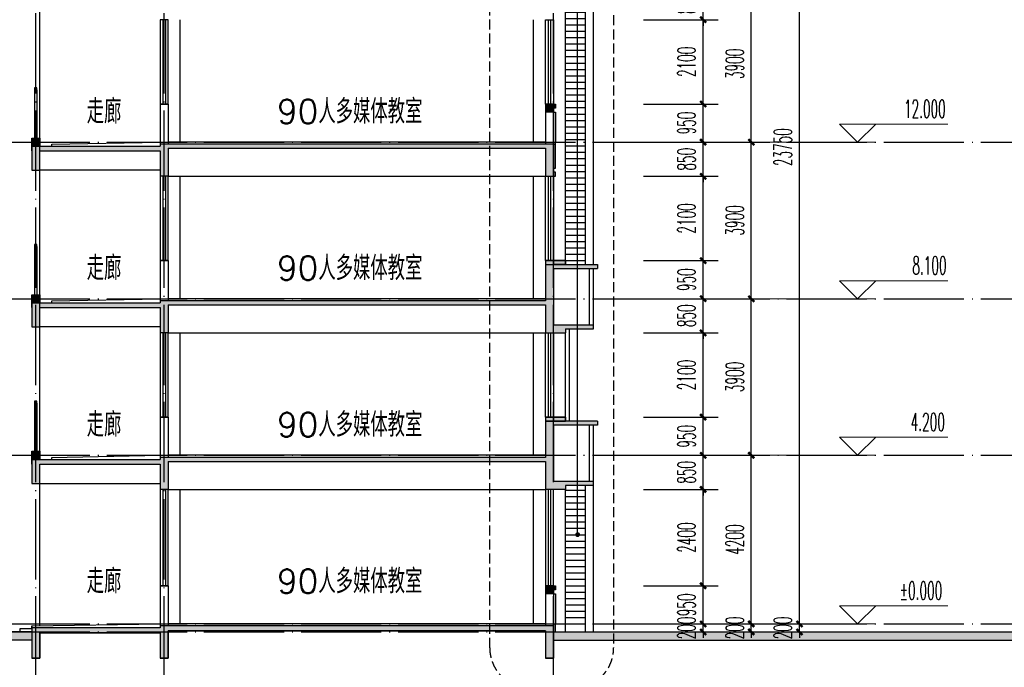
# Model space of a CAD drawing. Extents: x 1779708 to 7299578, y -1121471 to 88434.
# Tile 609 of 656: x 5671346 to 5695880, y -1006638 to -990508. Entities that reach past the tile are written whole.
import ezdxf

# ---------------------------------------------------------------- set-up
doc = ezdxf.new("R2010")
doc.units = 0
doc.header["$LTSCALE"] = 1000
doc.header["$MEASUREMENT"] = 0
doc.linetypes.add('DASH', pattern=[0.35, 0.25, -0.1])
doc.linetypes.add('DOTE', pattern=[2.42, 2, -0.2, 0.02, -0.2])
doc.layers.get('0').update_dxf_attribs({"linetype": 'CONTINUOUS'})
doc.layers.get('Defpoints').update_dxf_attribs({"linetype": 'CONTINUOUS'})
doc.layers.add('DIM_ELEV', color=3, linetype='CONTINUOUS', lineweight=13)
for name, color, linetype in [('DIM_IDEN', 3, 'CONTINUOUS'), ('DIM_LEAD', 3, 'CONTINUOUS'), ('DOTE', 1, 'DOTE'), ('PUB_DIM', 3, 'CONTINUOUS'), ('PUB_TEXT', 7, 'CONTINUOUS'), ('SPACE', 7, 'CONTINUOUS'), ('WALL', 255, 'CONTINUOUS'), ('WINDOW', 2, 'CONTINUOUS'), ('可见线', 6, 'CONTINUOUS'), ('填充细线', 8, 'CONTINUOUS'), ('栏杆', 6, 'CONTINUOUS'), ('立面中线', 140, 'CONTINUOUS'), ('立面细线', 114, 'CONTINUOUS')]:
    doc.layers.add(name, color=color, linetype=linetype)
doc.styles.add('_TCH_DIM', font='SIMPLEX.shx', dxfattribs={"width": 0.7, "bigfont": 'GBCBIG.shx'})
doc.styles.add('_TCH_DIM_T3', font='SIMPLEX.shx', dxfattribs={"width": 0.494118, "bigfont": 'GBCBIG.shx'})
doc.styles.add('_TCH_SPACE', font='SIMPLEX', dxfattribs={"height": 5, "bigfont": 'GBCBIG'})
doc.dimstyles.new('_TCH_ARCH&&150', dxfattribs={"dimtxt": 446.25, "dimasz": 150, "dimexe": 375, "dimexo": 450, "dimgap": 189.375, "dimtad": 1, "dimdec": 0, "dimzin": 0, "dimdsep": 46, "dimtxsty": '_TCH_DIM_T3', "dimblk": 'ARCHTICK', "dimcen": 0.09, "dimdle": 225, "dimclrt": 7, "dimazin": 2, "dimtfac": 1, "dimtdec": 0, "dimtix": 1, "dimtmove": 2, "dimatfit": 3, "dimfxl": 250, "dimtolj": 1, "dimtzin": 0, "dimarcsym": 0})
pattern_1 = [(7e-15, (11463335.4, 496534.65), (1e-14, -158.75), [])]

# ---------------------------------------------------------------- blocks, each defined once
blk = doc.blocks.new('_ArchTick')
at = {"color": 0, "linetype": 'ByBlock', "const_width": 0.4}
blk.add_lwpolyline([(-0.5, -0.5), (0.5, 0.5)], dxfattribs=at)
blk = doc.blocks.new('*D3806')
at = {"layer": 'Defpoints', "color": 0, "transparency": 16777216}
for p in [(5688843, -1005558), (5690776, -1005558), (5688843, -1005758)]:
    blk.add_point(p, dxfattribs=at)
at = {"layer": 'PUB_DIM', "color": 0, "lineweight": -2, "transparency": 16777216}
for p, q in [((5690776, -1005558), (5690776, -1005408)), ((5689293, -1005558), (5691151, -1005558)), ((5690776, -1005758), (5690776, -1005558)), ((5689293, -1005758), (5691151, -1005758)), ((5690776, -1005758), (5690776, -1005908))]:
    blk.add_line(p, q, dxfattribs=at)
at = {"layer": 'PUB_DIM', "color": 0, "lineweight": -2, "transparency": 16777216, "xscale": 150, "yscale": 150, "zscale": 150}
for p, rotation in [((5690776, -1005558), 270), ((5690776, -1005758), 90)]:
    blk.add_blockref('_ArchTick', p, dxfattribs=dict(at, rotation=rotation))
at = {"layer": 'PUB_DIM', "color": 7, "transparency": 16777216, "insert": (5690363, -1005658), "char_height": 446.2, "attachment_point": 5, "rotation": 90, "style": '_TCH_DIM_T3'}
blk.add_mtext('\\A1;200', dxfattribs=at)
blk = doc.blocks.new('*D3807')
at = {"layer": 'Defpoints', "color": 0, "transparency": 16777216}
for p in [(5688843, -981808), (5690776, -981808), (5688843, -1005558)]:
    blk.add_point(p, dxfattribs=at)
at = {"layer": 'PUB_DIM', "color": 0, "lineweight": -2, "transparency": 16777216}
for p, q in [((5690776, -1005783), (5690776, -981583)), ((5689293, -981808), (5691151, -981808)), ((5689293, -1005558), (5691151, -1005558))]:
    blk.add_line(p, q, dxfattribs=at)
at = {"layer": 'PUB_DIM', "color": 0, "lineweight": -2, "transparency": 16777216, "xscale": 150, "yscale": 150, "zscale": 150}
for p, rotation in [((5690776, -981808), 90), ((5690776, -1005558), 270)]:
    blk.add_blockref('_ArchTick', p, dxfattribs=dict(at, rotation=rotation))
at = {"layer": 'PUB_DIM', "color": 7, "transparency": 16777216, "insert": (5690363, -993683), "char_height": 446.2, "attachment_point": 5, "rotation": 90, "style": '_TCH_DIM_T3'}
blk.add_mtext('\\A1;23750', dxfattribs=at)
blk = doc.blocks.new('*D3808')
at = {"layer": 'Defpoints', "color": 0, "transparency": 16777216}
for p in [(5687643, -1005558), (5689576, -1005558), (5687643, -1005758)]:
    blk.add_point(p, dxfattribs=at)
at = {"layer": 'PUB_DIM', "color": 0, "lineweight": -2, "transparency": 16777216}
for p, q in [((5689576, -1005558), (5689576, -1005408)), ((5688093, -1005558), (5689951, -1005558)), ((5689576, -1005758), (5689576, -1005558)), ((5688093, -1005758), (5689951, -1005758)), ((5689576, -1005758), (5689576, -1005908))]:
    blk.add_line(p, q, dxfattribs=at)
at = {"layer": 'PUB_DIM', "color": 0, "lineweight": -2, "transparency": 16777216, "xscale": 150, "yscale": 150, "zscale": 150}
for p, rotation in [((5689576, -1005558), 270), ((5689576, -1005758), 90)]:
    blk.add_blockref('_ArchTick', p, dxfattribs=dict(at, rotation=rotation))
at = {"layer": 'PUB_DIM', "color": 7, "transparency": 16777216, "insert": (5689163, -1005658), "char_height": 446.2, "attachment_point": 5, "rotation": 90, "style": '_TCH_DIM_T3'}
blk.add_mtext('\\A1;200', dxfattribs=at)
blk = doc.blocks.new('*D3809')
at = {"layer": 'Defpoints', "color": 0, "transparency": 16777216}
for p in [(5687643, -1001358), (5689576, -1001358), (5687643, -1005558)]:
    blk.add_point(p, dxfattribs=at)
at = {"layer": 'PUB_DIM', "color": 0, "lineweight": -2, "transparency": 16777216}
for p, q in [((5689576, -1005783), (5689576, -1001133)), ((5688093, -1001358), (5689951, -1001358)), ((5688093, -1005558), (5689951, -1005558))]:
    blk.add_line(p, q, dxfattribs=at)
at = {"layer": 'PUB_DIM', "color": 0, "lineweight": -2, "transparency": 16777216, "xscale": 150, "yscale": 150, "zscale": 150}
for p, rotation in [((5689576, -1001358), 90), ((5689576, -1005558), 270)]:
    blk.add_blockref('_ArchTick', p, dxfattribs=dict(at, rotation=rotation))
at = {"layer": 'PUB_DIM', "color": 7, "transparency": 16777216, "insert": (5689163, -1003458), "char_height": 446.2, "attachment_point": 5, "rotation": 90, "style": '_TCH_DIM_T3'}
blk.add_mtext('\\A1;4200', dxfattribs=at)
blk = doc.blocks.new('*D3810')
at = {"layer": 'Defpoints', "color": 0, "transparency": 16777216}
for p in [(5687643, -997458), (5689576, -997458), (5687643, -1001358)]:
    blk.add_point(p, dxfattribs=at)
at = {"layer": 'PUB_DIM', "color": 0, "lineweight": -2, "transparency": 16777216}
for p, q in [((5689576, -1001583), (5689576, -997233)), ((5688093, -997458), (5689951, -997458)), ((5688093, -1001358), (5689951, -1001358))]:
    blk.add_line(p, q, dxfattribs=at)
at = {"layer": 'PUB_DIM', "color": 0, "lineweight": -2, "transparency": 16777216, "xscale": 150, "yscale": 150, "zscale": 150}
for p, rotation in [((5689576, -997458), 90), ((5689576, -1001358), 270)]:
    blk.add_blockref('_ArchTick', p, dxfattribs=dict(at, rotation=rotation))
at = {"layer": 'PUB_DIM', "color": 7, "transparency": 16777216, "insert": (5689163, -999408), "char_height": 446.2, "attachment_point": 5, "rotation": 90, "style": '_TCH_DIM_T3'}
blk.add_mtext('\\A1;3900', dxfattribs=at)
blk = doc.blocks.new('*D3811')
at = {"layer": 'Defpoints', "color": 0, "transparency": 16777216}
for p in [(5687643, -993558), (5689576, -993558), (5687643, -997458)]:
    blk.add_point(p, dxfattribs=at)
at = {"layer": 'PUB_DIM', "color": 0, "lineweight": -2, "transparency": 16777216}
for p, q in [((5689576, -997683), (5689576, -993333)), ((5688093, -993558), (5689951, -993558)), ((5688093, -997458), (5689951, -997458))]:
    blk.add_line(p, q, dxfattribs=at)
at = {"layer": 'PUB_DIM', "color": 0, "lineweight": -2, "transparency": 16777216, "xscale": 150, "yscale": 150, "zscale": 150}
for p, rotation in [((5689576, -993558), 90), ((5689576, -997458), 270)]:
    blk.add_blockref('_ArchTick', p, dxfattribs=dict(at, rotation=rotation))
at = {"layer": 'PUB_DIM', "color": 7, "transparency": 16777216, "insert": (5689163, -995508), "char_height": 446.2, "attachment_point": 5, "rotation": 90, "style": '_TCH_DIM_T3'}
blk.add_mtext('\\A1;3900', dxfattribs=at)
blk = doc.blocks.new('*D3812')
at = {"layer": 'Defpoints', "color": 0, "transparency": 16777216}
for p in [(5687643, -989658), (5689576, -989658), (5687643, -993558)]:
    blk.add_point(p, dxfattribs=at)
at = {"layer": 'PUB_DIM', "color": 0, "lineweight": -2, "transparency": 16777216}
for p, q in [((5689576, -993783), (5689576, -989433)), ((5688093, -989658), (5689951, -989658)), ((5688093, -993558), (5689951, -993558))]:
    blk.add_line(p, q, dxfattribs=at)
at = {"layer": 'PUB_DIM', "color": 0, "lineweight": -2, "transparency": 16777216, "xscale": 150, "yscale": 150, "zscale": 150}
for p, rotation in [((5689576, -989658), 90), ((5689576, -993558), 270)]:
    blk.add_blockref('_ArchTick', p, dxfattribs=dict(at, rotation=rotation))
at = {"layer": 'PUB_DIM', "color": 7, "transparency": 16777216, "insert": (5689163, -991608), "char_height": 446.2, "attachment_point": 5, "rotation": 90, "style": '_TCH_DIM_T3'}
blk.add_mtext('\\A1;3900', dxfattribs=at)
blk = doc.blocks.new('*D3815')
at = {"layer": 'Defpoints', "color": 0, "transparency": 16777216}
for p in [(5686443, -1005558), (5688376, -1005558), (5686443, -1005758)]:
    blk.add_point(p, dxfattribs=at)
at = {"layer": 'PUB_DIM', "color": 0, "lineweight": -2, "transparency": 16777216}
for p, q in [((5688376, -1005558), (5688376, -1005408)), ((5686893, -1005558), (5688751, -1005558)), ((5688376, -1005758), (5688376, -1005558)), ((5686893, -1005758), (5688751, -1005758)), ((5688376, -1005758), (5688376, -1005908))]:
    blk.add_line(p, q, dxfattribs=at)
at = {"layer": 'PUB_DIM', "color": 0, "lineweight": -2, "transparency": 16777216, "xscale": 150, "yscale": 150, "zscale": 150}
for p, rotation in [((5688376, -1005558), 270), ((5688376, -1005758), 90)]:
    blk.add_blockref('_ArchTick', p, dxfattribs=dict(at, rotation=rotation))
at = {"layer": 'PUB_DIM', "color": 7, "transparency": 16777216, "insert": (5687963, -1005658), "char_height": 446.2, "attachment_point": 5, "rotation": 90, "style": '_TCH_DIM_T3'}
blk.add_mtext('\\A1;200', dxfattribs=at)
blk = doc.blocks.new('*D3816')
at = {"layer": 'Defpoints', "color": 0, "transparency": 16777216}
for p in [(5686443, -1004608), (5688376, -1004608), (5686443, -1005558)]:
    blk.add_point(p, dxfattribs=at)
at = {"layer": 'PUB_DIM', "color": 0, "lineweight": -2, "transparency": 16777216}
for p, q in [((5688376, -1005783), (5688376, -1004383)), ((5686893, -1004608), (5688751, -1004608)), ((5686893, -1005558), (5688751, -1005558))]:
    blk.add_line(p, q, dxfattribs=at)
at = {"layer": 'PUB_DIM', "color": 0, "lineweight": -2, "transparency": 16777216, "xscale": 150, "yscale": 150, "zscale": 150}
for p, rotation in [((5688376, -1004608), 90), ((5688376, -1005558), 270)]:
    blk.add_blockref('_ArchTick', p, dxfattribs=dict(at, rotation=rotation))
at = {"layer": 'PUB_DIM', "color": 7, "transparency": 16777216, "insert": (5687963, -1005083), "char_height": 446.2, "attachment_point": 5, "rotation": 90, "style": '_TCH_DIM_T3'}
blk.add_mtext('\\A1;950', dxfattribs=at)
blk = doc.blocks.new('*D3817')
at = {"layer": 'Defpoints', "color": 0, "transparency": 16777216}
for p in [(5686443, -1002208), (5688376, -1002208), (5686443, -1004608)]:
    blk.add_point(p, dxfattribs=at)
at = {"layer": 'PUB_DIM', "color": 0, "lineweight": -2, "transparency": 16777216}
for p, q in [((5686893, -1002208), (5688751, -1002208)), ((5688376, -1004833), (5688376, -1001983)), ((5686893, -1004608), (5688751, -1004608))]:
    blk.add_line(p, q, dxfattribs=at)
at = {"layer": 'PUB_DIM', "color": 0, "lineweight": -2, "transparency": 16777216, "xscale": 150, "yscale": 150, "zscale": 150}
for p, rotation in [((5688376, -1002208), 90), ((5688376, -1004608), 270)]:
    blk.add_blockref('_ArchTick', p, dxfattribs=dict(at, rotation=rotation))
at = {"layer": 'PUB_DIM', "color": 7, "transparency": 16777216, "insert": (5687963, -1003408), "char_height": 446.2, "attachment_point": 5, "rotation": 90, "style": '_TCH_DIM_T3'}
blk.add_mtext('\\A1;2400', dxfattribs=at)
blk = doc.blocks.new('*D3818')
at = {"layer": 'Defpoints', "color": 0, "transparency": 16777216}
for p in [(5686443, -1001358), (5688376, -1001358), (5686443, -1002208)]:
    blk.add_point(p, dxfattribs=at)
at = {"layer": 'PUB_DIM', "color": 0, "lineweight": -2, "transparency": 16777216}
for p, q in [((5688376, -1001358), (5688376, -1001208)), ((5686893, -1001358), (5688751, -1001358)), ((5688376, -1002208), (5688376, -1001358)), ((5686893, -1002208), (5688751, -1002208)), ((5688376, -1002208), (5688376, -1002358))]:
    blk.add_line(p, q, dxfattribs=at)
at = {"layer": 'PUB_DIM', "color": 0, "lineweight": -2, "transparency": 16777216, "xscale": 150, "yscale": 150, "zscale": 150}
for p, rotation in [((5688376, -1001358), 270), ((5688376, -1002208), 90)]:
    blk.add_blockref('_ArchTick', p, dxfattribs=dict(at, rotation=rotation))
at = {"layer": 'PUB_DIM', "color": 7, "transparency": 16777216, "insert": (5687963, -1001783), "char_height": 446.2, "attachment_point": 5, "rotation": 90, "style": '_TCH_DIM_T3'}
blk.add_mtext('\\A1;850', dxfattribs=at)
blk = doc.blocks.new('*D3819')
at = {"layer": 'Defpoints', "color": 0, "transparency": 16777216}
for p in [(5686443, -1000408), (5688376, -1000408), (5686443, -1001358)]:
    blk.add_point(p, dxfattribs=at)
at = {"layer": 'PUB_DIM', "color": 0, "lineweight": -2, "transparency": 16777216}
for p, q in [((5688376, -1001583), (5688376, -1000183)), ((5686893, -1000408), (5688751, -1000408)), ((5686893, -1001358), (5688751, -1001358))]:
    blk.add_line(p, q, dxfattribs=at)
at = {"layer": 'PUB_DIM', "color": 0, "lineweight": -2, "transparency": 16777216, "xscale": 150, "yscale": 150, "zscale": 150}
for p, rotation in [((5688376, -1000408), 90), ((5688376, -1001358), 270)]:
    blk.add_blockref('_ArchTick', p, dxfattribs=dict(at, rotation=rotation))
at = {"layer": 'PUB_DIM', "color": 7, "transparency": 16777216, "insert": (5687963, -1000883), "char_height": 446.2, "attachment_point": 5, "rotation": 90, "style": '_TCH_DIM_T3'}
blk.add_mtext('\\A1;950', dxfattribs=at)
blk = doc.blocks.new('*D3820')
at = {"layer": 'Defpoints', "color": 0, "transparency": 16777216}
for p in [(5686443, -998308), (5688376, -998308), (5686443, -1000408)]:
    blk.add_point(p, dxfattribs=at)
at = {"layer": 'PUB_DIM', "color": 0, "lineweight": -2, "transparency": 16777216}
for p, q in [((5688376, -1000633), (5688376, -998083)), ((5686893, -998308), (5688751, -998308)), ((5686893, -1000408), (5688751, -1000408))]:
    blk.add_line(p, q, dxfattribs=at)
at = {"layer": 'PUB_DIM', "color": 0, "lineweight": -2, "transparency": 16777216, "xscale": 150, "yscale": 150, "zscale": 150}
for p, rotation in [((5688376, -998308), 90), ((5688376, -1000408), 270)]:
    blk.add_blockref('_ArchTick', p, dxfattribs=dict(at, rotation=rotation))
at = {"layer": 'PUB_DIM', "color": 7, "transparency": 16777216, "insert": (5687963, -999358), "char_height": 446.2, "attachment_point": 5, "rotation": 90, "style": '_TCH_DIM_T3'}
blk.add_mtext('\\A1;2100', dxfattribs=at)
blk = doc.blocks.new('*D3821')
at = {"layer": 'Defpoints', "color": 0, "transparency": 16777216}
for p in [(5686443, -997458), (5688376, -997458), (5686443, -998308)]:
    blk.add_point(p, dxfattribs=at)
at = {"layer": 'PUB_DIM', "color": 0, "lineweight": -2, "transparency": 16777216}
for p, q in [((5688376, -997458), (5688376, -997308)), ((5686893, -997458), (5688751, -997458)), ((5688376, -998308), (5688376, -997458)), ((5686893, -998308), (5688751, -998308)), ((5688376, -998308), (5688376, -998458))]:
    blk.add_line(p, q, dxfattribs=at)
at = {"layer": 'PUB_DIM', "color": 0, "lineweight": -2, "transparency": 16777216, "xscale": 150, "yscale": 150, "zscale": 150}
for p, rotation in [((5688376, -997458), 270), ((5688376, -998308), 90)]:
    blk.add_blockref('_ArchTick', p, dxfattribs=dict(at, rotation=rotation))
at = {"layer": 'PUB_DIM', "color": 7, "transparency": 16777216, "insert": (5687963, -997883), "char_height": 446.2, "attachment_point": 5, "rotation": 90, "style": '_TCH_DIM_T3'}
blk.add_mtext('\\A1;850', dxfattribs=at)
blk = doc.blocks.new('*D3822')
at = {"layer": 'Defpoints', "color": 0, "transparency": 16777216}
for p in [(5686443, -996508), (5688376, -996508), (5686443, -997458)]:
    blk.add_point(p, dxfattribs=at)
at = {"layer": 'PUB_DIM', "color": 0, "lineweight": -2, "transparency": 16777216}
for p, q in [((5688376, -997683), (5688376, -996283)), ((5686893, -996508), (5688751, -996508)), ((5686893, -997458), (5688751, -997458))]:
    blk.add_line(p, q, dxfattribs=at)
at = {"layer": 'PUB_DIM', "color": 0, "lineweight": -2, "transparency": 16777216, "xscale": 150, "yscale": 150, "zscale": 150}
for p, rotation in [((5688376, -996508), 90), ((5688376, -997458), 270)]:
    blk.add_blockref('_ArchTick', p, dxfattribs=dict(at, rotation=rotation))
at = {"layer": 'PUB_DIM', "color": 7, "transparency": 16777216, "insert": (5687963, -996983), "char_height": 446.2, "attachment_point": 5, "rotation": 90, "style": '_TCH_DIM_T3'}
blk.add_mtext('\\A1;950', dxfattribs=at)
blk = doc.blocks.new('*D3823')
at = {"layer": 'Defpoints', "color": 0, "transparency": 16777216}
for p in [(5686443, -994408), (5688376, -994408), (5686443, -996508)]:
    blk.add_point(p, dxfattribs=at)
at = {"layer": 'PUB_DIM', "color": 0, "lineweight": -2, "transparency": 16777216}
for p, q in [((5688376, -996733), (5688376, -994183)), ((5686893, -994408), (5688751, -994408)), ((5686893, -996508), (5688751, -996508))]:
    blk.add_line(p, q, dxfattribs=at)
at = {"layer": 'PUB_DIM', "color": 0, "lineweight": -2, "transparency": 16777216, "xscale": 150, "yscale": 150, "zscale": 150}
for p, rotation in [((5688376, -994408), 90), ((5688376, -996508), 270)]:
    blk.add_blockref('_ArchTick', p, dxfattribs=dict(at, rotation=rotation))
at = {"layer": 'PUB_DIM', "color": 7, "transparency": 16777216, "insert": (5687963, -995458), "char_height": 446.2, "attachment_point": 5, "rotation": 90, "style": '_TCH_DIM_T3'}
blk.add_mtext('\\A1;2100', dxfattribs=at)
blk = doc.blocks.new('*D3824')
at = {"layer": 'Defpoints', "color": 0, "transparency": 16777216}
for p in [(5686443, -993558), (5688376, -993558), (5686443, -994408)]:
    blk.add_point(p, dxfattribs=at)
at = {"layer": 'PUB_DIM', "color": 0, "lineweight": -2, "transparency": 16777216}
for p, q in [((5686893, -993558), (5688751, -993558)), ((5688376, -993558), (5688376, -993408)), ((5688376, -994408), (5688376, -993558)), ((5686893, -994408), (5688751, -994408)), ((5688376, -994408), (5688376, -994558))]:
    blk.add_line(p, q, dxfattribs=at)
at = {"layer": 'PUB_DIM', "color": 0, "lineweight": -2, "transparency": 16777216, "xscale": 150, "yscale": 150, "zscale": 150}
for p, rotation in [((5688376, -993558), 270), ((5688376, -994408), 90)]:
    blk.add_blockref('_ArchTick', p, dxfattribs=dict(at, rotation=rotation))
at = {"layer": 'PUB_DIM', "color": 7, "transparency": 16777216, "insert": (5687963, -993983), "char_height": 446.2, "attachment_point": 5, "rotation": 90, "style": '_TCH_DIM_T3'}
blk.add_mtext('\\A1;850', dxfattribs=at)
blk = doc.blocks.new('*D3825')
at = {"layer": 'Defpoints', "color": 0, "transparency": 16777216}
for p in [(5686443, -992608), (5688376, -992608), (5686443, -993558)]:
    blk.add_point(p, dxfattribs=at)
at = {"layer": 'PUB_DIM', "color": 0, "lineweight": -2, "transparency": 16777216}
for p, q in [((5688376, -993783), (5688376, -992383)), ((5686893, -992608), (5688751, -992608)), ((5686893, -993558), (5688751, -993558))]:
    blk.add_line(p, q, dxfattribs=at)
at = {"layer": 'PUB_DIM', "color": 0, "lineweight": -2, "transparency": 16777216, "xscale": 150, "yscale": 150, "zscale": 150}
for p, rotation in [((5688376, -992608), 90), ((5688376, -993558), 270)]:
    blk.add_blockref('_ArchTick', p, dxfattribs=dict(at, rotation=rotation))
at = {"layer": 'PUB_DIM', "color": 7, "transparency": 16777216, "insert": (5687963, -993083), "char_height": 446.2, "attachment_point": 5, "rotation": 90, "style": '_TCH_DIM_T3'}
blk.add_mtext('\\A1;950', dxfattribs=at)
blk = doc.blocks.new('*D3826')
at = {"layer": 'Defpoints', "color": 0, "transparency": 16777216}
for p in [(5686443, -990508), (5688376, -990508), (5686443, -992608)]:
    blk.add_point(p, dxfattribs=at)
at = {"layer": 'PUB_DIM', "color": 0, "lineweight": -2, "transparency": 16777216}
for p, q in [((5688376, -992833), (5688376, -990283)), ((5686893, -990508), (5688751, -990508)), ((5686893, -992608), (5688751, -992608))]:
    blk.add_line(p, q, dxfattribs=at)
at = {"layer": 'PUB_DIM', "color": 0, "lineweight": -2, "transparency": 16777216, "xscale": 150, "yscale": 150, "zscale": 150}
for p, rotation in [((5688376, -990508), 90), ((5688376, -992608), 270)]:
    blk.add_blockref('_ArchTick', p, dxfattribs=dict(at, rotation=rotation))
at = {"layer": 'PUB_DIM', "color": 7, "transparency": 16777216, "insert": (5687963, -991558), "char_height": 446.2, "attachment_point": 5, "rotation": 90, "style": '_TCH_DIM_T3'}
blk.add_mtext('\\A1;2100', dxfattribs=at)
blk = doc.blocks.new('*D3827')
at = {"layer": 'Defpoints', "color": 0, "transparency": 16777216}
for p in [(5686443, -989658), (5688376, -989658), (5686443, -990508)]:
    blk.add_point(p, dxfattribs=at)
at = {"layer": 'PUB_DIM', "color": 0, "lineweight": -2, "transparency": 16777216}
for p, q in [((5686893, -989658), (5688751, -989658)), ((5688376, -989658), (5688376, -989508)), ((5688376, -990508), (5688376, -989658)), ((5686893, -990508), (5688751, -990508)), ((5688376, -990508), (5688376, -990658))]:
    blk.add_line(p, q, dxfattribs=at)
at = {"layer": 'PUB_DIM', "color": 0, "lineweight": -2, "transparency": 16777216, "xscale": 150, "yscale": 150, "zscale": 150}
for p, rotation in [((5688376, -989658), 270), ((5688376, -990508), 90)]:
    blk.add_blockref('_ArchTick', p, dxfattribs=dict(at, rotation=rotation))
at = {"layer": 'PUB_DIM', "color": 7, "transparency": 16777216, "insert": (5687963, -990083), "char_height": 446.2, "attachment_point": 5, "rotation": 90, "style": '_TCH_DIM_T3'}
blk.add_mtext('\\A1;850', dxfattribs=at)

msp = doc.modelspace()

# ---------------------------------------------------------------- hatches: boundary and pattern name
at = {"layer": 'WALL'}
h = msp.add_hatch(color=256, dxfattribs=at)
h.paths.add_polyline_path([(5684646.1, -992608.3), (5684446.1, -992608.3), (5684446.1, -992808.3), (5684646.1, -992808.3)])
h.paths.add_polyline_path([(5684696.1, -992608.3), (5684646.1, -992608.3), (5684646.1, -992708.3), (5684696.1, -992708.3)])
for points in [[(5671846.1, -993458.3), (5671646.1, -993458.3), (5671646.1, -993658.3), (5671846.1, -993658.3)], [(5671646.1, -994258.3), (5671846.1, -994258.3), (5671846.1, -993778.3), (5674846.1, -993778.3), (5674846.1, -994408.3), (5675046.1, -994408.3), (5675046.1, -993708.3), (5684446.1, -993708.3), (5684446.1, -994408.3), (5684646.1, -994408.3), (5684646.1, -993608.3), (5674846.1, -993608.3), (5674846.1, -993658.3), (5671646.1, -993658.3)], [(5684946.1, -996508.3), (5684446.1, -996508.3), (5684446.1, -996608.3), (5684946.1, -996608.3)], [(5671646.1, -998158.3), (5671846.1, -998158.3), (5671846.1, -997678.3), (5674846.1, -997678.3), (5674846.1, -998308.3), (5675046.1, -998308.3), (5675046.1, -997608.3), (5684446.1, -997608.3), (5684446.1, -998308.3), (5684946.1, -998308.3), (5684946.1, -998208.3), (5685646.1, -998208.3), (5685646.1, -998108.3), (5684646.1, -998108.3), (5684646.1, -996708.3), (5685746.1, -996708.3), (5685746.1, -996608.3), (5684446.1, -996608.3), (5684446.1, -997508.3), (5674846.1, -997508.3), (5674846.1, -997558.3), (5671646.1, -997558.3), (5671646.1, -997678.3)], [(5671846.1, -997358.3), (5671646.1, -997358.3), (5671646.1, -997558.3), (5671846.1, -997558.3)], [(5671646.1, -1002058.3), (5671846.1, -1002058.3), (5671846.1, -1001578.3), (5674846.1, -1001578.3), (5674846.1, -1002208.3), (5675046.1, -1002208.3), (5675046.1, -1001508.3), (5684446.1, -1001508.3), (5684446.1, -1002208.3), (5684946.1, -1002208.3), (5684946.1, -1002108.3), (5685646.1, -1002108.3), (5685646.1, -1002008.3), (5684646.1, -1002008.3), (5684646.1, -1000608.3), (5685746.1, -1000608.3), (5685746.1, -1000508.3), (5684446.1, -1000508.3), (5684446.1, -1001408.3), (5674846.1, -1001408.3), (5674846.1, -1001458.3), (5671646.1, -1001458.3)], [(5684946.1, -1000408.3), (5684446.1, -1000408.3), (5684446.1, -1000508.3), (5684946.1, -1000508.3)], [(5671846.1, -1001258.3), (5671646.1, -1001258.3), (5671646.1, -1001458.3), (5671846.1, -1001458.3)], [(5674846.1, -1005778.3), (5671846.1, -1005778.3), (5671846.1, -1006408.3), (5671646.1, -1006408.3), (5671646.1, -1005658.3), (5671846.1, -1005658.3), (5674846.1, -1005658.3), (5674846.1, -1005608.3), (5684646.1, -1005608.3), (5684646.1, -1006408.3), (5684446.1, -1006408.3), (5684446.1, -1005728.3), (5675046.1, -1005728.3), (5675046.1, -1006408.3), (5674846.1, -1006408.3)]]:
    msp.add_hatch(color=256, dxfattribs=at).paths.add_polyline_path(points)
h = msp.add_hatch(color=256, dxfattribs=at)
h.paths.add_polyline_path([(5684696.1, -993608.3), (5684646.1, -993608.3), (5684646.1, -994208.3), (5684696.1, -994208.3)])
h.paths.add_polyline_path([(5684696.1, -994308.3), (5684646.1, -994308.3), (5684646.1, -994408.3), (5684696.1, -994408.3)])
h = msp.add_hatch(color=256, dxfattribs=at)
h.paths.add_polyline_path([(5684646.1, -1004608.3), (5684446.1, -1004608.3), (5684446.1, -1004808.3), (5684646.1, -1004808.3)])
h.paths.add_polyline_path([(5684696.1, -1004608.3), (5684646.1, -1004608.3), (5684646.1, -1004708.3), (5684696.1, -1004708.3)])
at = {"layer": '填充细线'}
msp.add_hatch(color=256, dxfattribs=at).paths.add_polyline_path([(5675046.1, -1005728.3), (5684446.1, -1005728.3), (5684446.1, -1006408.3), (5684646.1, -1006408.3), (5684646.1, -1005608.3), (5674846.1, -1005608.3), (5674846.1, -1005658.3), (5671646.1, -1005658.3), (5671646.1, -1006408.3), (5671846.1, -1006408.3), (5671846.1, -1005778.3), (5674846.1, -1005778.3), (5674846.1, -1006408.3), (5675046.1, -1006408.3)])
at = {"layer": '立面细线'}
h = msp.add_hatch(dxfattribs=at)
h.set_pattern_fill('ANSI31', color=256, scale=100, angle=135, style=0)
h.set_pattern_definition(pattern_1)
h.paths.add_polyline_path([(5684946.1, -982608.3), (5685446.1, -982608.3), (5685446.1, -996608.3), (5684946.1, -996608.3)])
h = msp.add_hatch(dxfattribs=at)
h.set_pattern_fill('ANSI31', color=256, scale=100, angle=135, style=0)
h.set_pattern_definition(pattern_1)
h.paths.add_polyline_path([(5684946.1, -1002208.3), (5684946.1, -1002108.3), (5685446.1, -1002108.3), (5685446.1, -1005558.3), (5684946.1, -1005558.3)])

# ---------------------------------------------------------------- linework, layer by layer
at = {"layer": 'DIM_ELEV'}
for p, q in [((5692225.6, -993558.3), (5691775.6, -993108.3)), ((5691775.6, -993108.3), (5694475.6, -993108.3)), ((5692225.6, -993558.3), (5692675.6, -993108.3)), ((5689750.6, -993558.3), (5692675.6, -993558.3)), ((5692225.6, -997458.3), (5691775.6, -997008.3)), ((5691775.6, -997008.3), (5694475.6, -997008.3)), ((5692225.6, -997458.3), (5692675.6, -997008.3)), ((5689750.6, -997458.3), (5692675.6, -997458.3)), ((5692225.6, -1001358.3), (5691775.6, -1000908.3)), ((5691775.6, -1000908.3), (5694475.6, -1000908.3)), ((5692225.6, -1001358.3), (5692675.6, -1000908.3)), ((5689750.6, -1001358.3), (5692675.6, -1001358.3)), ((5692225.6, -1005558.3), (5691775.6, -1005108.3)), ((5691775.6, -1005108.3), (5694475.6, -1005108.3)), ((5692225.6, -1005558.3), (5692675.6, -1005108.3)), ((5689750.6, -1005558.3), (5692675.6, -1005558.3))]:
    msp.add_line(p, q, dxfattribs=at)
at = {"layer": 'DIM_IDEN', "linetype": 'DASH'}
msp.add_lwpolyline([(5685145.6, -1007152.6), (5684057.9, -1007152.6, -0.4142136), (5683057.9, -1006152.6), (5683057.9, -980598.4, -0.4142136), (5684057.9, -979598.4), (5685145.6, -979598.4, -0.4142136), (5686145.6, -980598.4), (5686145.6, -1006152.6, -0.4142136)], format="xyb", close=True, dxfattribs=at)
at = {"layer": 'DIM_LEAD'}
msp.add_line((5685248.8, -1003333.5), (5685248.8, -978604.8), dxfattribs=at)
at = {"layer": 'DIM_LEAD', "const_width": 60}
msp.add_lwpolyline([(5685248.8, -1003363.5, 1), (5685248.8, -1003303.5, 1)], format="xyb", close=True, dxfattribs=at)
at = {"layer": 'DOTE'}
for p, q in [((5671746.1, -1006867.3), (5671746.1, -981808.3)), ((5674946.1, -1006867.3), (5674946.1, -981808.3)), ((5684646.1, -1006867.3), (5684646.1, -981808.3)), ((5627535.8, -993558.3), (5777756.3, -993558.3)), ((5627535.8, -997458.3), (5777756.3, -997458.3)), ((5627535.8, -1001358.3), (5777756.3, -1001358.3)), ((5627535.8, -1005558.3), (5777756.3, -1005558.3)), ((5627535.8, -1005758.3), (5777756.3, -1005758.3)), ((5627535.8, -1005758.3), (5777756.3, -1005758.3))]:
    msp.add_line(p, q, dxfattribs=at)
at = {"layer": 'WALL'}
for p, q in [((5674846.1, -992608.3), (5674846.1, -993658.3)), ((5675046.1, -992608.3), (5674846.1, -992608.3)), ((5675046.1, -992608.3), (5675046.1, -993608.3)), ((5684446.1, -992608.3), (5684446.1, -993608.3)), ((5684446.1, -992608.3), (5684646.1, -992608.3)), ((5684646.1, -992608.3), (5684446.1, -992608.3)), ((5684646.1, -992608.3), (5684646.1, -994408.3)), ((5684646.1, -992808.3), (5684446.1, -992808.3)), ((5671646.1, -993458.3), (5671846.1, -993458.3)), ((5671646.1, -993778.3), (5671646.1, -993458.3)), ((5671846.1, -993458.3), (5671846.1, -993658.3)), ((5684646.1, -993608.3), (5674846.1, -993608.3)), ((5684646.1, -993608.3), (5684696.1, -993608.3)), ((5671646.1, -993658.3), (5674846.1, -993658.3)), ((5671846.1, -993778.3), (5674846.1, -993778.3)), ((5674846.1, -993778.3), (5674846.1, -994408.3)), ((5675046.1, -993708.3), (5675046.1, -994408.3)), ((5675046.1, -993708.3), (5684446.1, -993708.3)), ((5684446.1, -993708.3), (5684446.1, -994408.3)), ((5675046.1, -994408.3), (5674846.1, -994408.3)), ((5684446.1, -994408.3), (5684646.1, -994408.3)), ((5674846.1, -996508.3), (5674846.1, -997558.3)), ((5675046.1, -996508.3), (5674846.1, -996508.3)), ((5675046.1, -996508.3), (5675046.1, -997508.3)), ((5684446.1, -996508.3), (5684446.1, -997508.3)), ((5684446.1, -996508.3), (5684646.1, -996508.3)), ((5684646.1, -996508.3), (5684646.1, -996608.3)), ((5684446.1, -996608.3), (5685746.1, -996608.3)), ((5684646.1, -996708.3), (5684646.1, -998108.3)), ((5684646.1, -996708.3), (5685746.1, -996708.3)), ((5685546.1, -998108.3), (5685546.1, -996708.3)), ((5685646.1, -998208.3), (5685646.1, -996708.3)), ((5685746.1, -996608.3), (5685746.1, -996708.3)), ((5671646.1, -997358.3), (5671846.1, -997358.3)), ((5671646.1, -997678.3), (5671646.1, -997358.3)), ((5671646.1, -997558.3), (5674846.1, -997558.3)), ((5671846.1, -997358.3), (5671846.1, -997558.3)), ((5684446.1, -997508.3), (5674846.1, -997508.3)), ((5671846.1, -997678.3), (5674846.1, -997678.3)), ((5674846.1, -997678.3), (5674846.1, -998308.3)), ((5675046.1, -997608.3), (5675046.1, -998308.3)), ((5675046.1, -997608.3), (5684446.1, -997608.3)), ((5684446.1, -997608.3), (5684446.1, -998308.3)), ((5684646.1, -998108.3), (5685646.1, -998108.3)), ((5684946.1, -998208.3), (5685646.1, -998208.3)), ((5684946.1, -998208.3), (5684946.1, -998308.3)), ((5675046.1, -998308.3), (5674846.1, -998308.3)), ((5684446.1, -998308.3), (5684946.1, -998308.3)), ((5674846.1, -1000408.3), (5674846.1, -1001458.3)), ((5675046.1, -1000408.3), (5674846.1, -1000408.3)), ((5675046.1, -1000408.3), (5675046.1, -1001408.3)), ((5684446.1, -1000408.3), (5684446.1, -1001408.3)), ((5684446.1, -1000408.3), (5684646.1, -1000408.3)), ((5685746.1, -1000508.3), (5684446.1, -1000508.3)), ((5684646.1, -1000408.3), (5684646.1, -1000508.3)), ((5685746.1, -1000508.3), (5685746.1, -1000608.3)), ((5684646.1, -1000608.3), (5684646.1, -1002008.3)), ((5685746.1, -1000608.3), (5684646.1, -1000608.3)), ((5685546.1, -1002008.3), (5685546.1, -1000608.3)), ((5685646.1, -1002108.3), (5685646.1, -1000608.3)), ((5671646.1, -1001258.3), (5671846.1, -1001258.3)), ((5671646.1, -1001578.3), (5671646.1, -1001258.3)), ((5671646.1, -1001458.3), (5674846.1, -1001458.3)), ((5671846.1, -1001258.3), (5671846.1, -1001458.3)), ((5684446.1, -1001408.3), (5674846.1, -1001408.3)), ((5671846.1, -1001578.3), (5674846.1, -1001578.3)), ((5674846.1, -1001578.3), (5674846.1, -1002208.3)), ((5675046.1, -1001508.3), (5675046.1, -1002208.3)), ((5675046.1, -1001508.3), (5684446.1, -1001508.3)), ((5684446.1, -1001508.3), (5684446.1, -1002208.3)), ((5675046.1, -1002208.3), (5674846.1, -1002208.3)), ((5684946.1, -1002208.3), (5684446.1, -1002208.3)), ((5685646.1, -1002008.3), (5684646.1, -1002008.3)), ((5685646.1, -1002108.3), (5684946.1, -1002108.3)), ((5685646.1, -1002108.3), (5684946.1, -1002108.3)), ((5684946.1, -1002108.3), (5684946.1, -1002208.3)), ((5674846.1, -1004608.3), (5674846.1, -1005658.3)), ((5675046.1, -1004608.3), (5674846.1, -1004608.3)), ((5675046.1, -1004608.3), (5675046.1, -1005608.3)), ((5684446.1, -1004608.3), (5684446.1, -1005608.3)), ((5684646.1, -1004608.3), (5684446.1, -1004608.3)), ((5684646.1, -1004608.3), (5684646.1, -1006408.3)), ((5684646.1, -1004808.3), (5684446.1, -1004808.3)), ((5674846.1, -1005658.3), (5671646.1, -1005658.3)), ((5671646.1, -1005658.3), (5671646.1, -1006408.3)), ((5684646.1, -1005608.3), (5674846.1, -1005608.3)), ((5671646.1, -1005758.3), (5646646.1, -1005758.3)), ((5674846.1, -1005778.3), (5671846.1, -1005778.3)), ((5671846.1, -1005778.3), (5671846.1, -1006408.3)), ((5674846.1, -1005778.3), (5674846.1, -1006408.3)), ((5675046.1, -1005728.3), (5675046.1, -1006408.3)), ((5684446.1, -1005728.3), (5675046.1, -1005728.3)), ((5684446.1, -1005728.3), (5684446.1, -1006408.3)), ((5684646.1, -1005758.3), (5720646.1, -1005758.3)), ((5671646.1, -1005958.3), (5646646.1, -1005958.3)), ((5684646.1, -1005958.3), (5720646.1, -1005958.3)), ((5671846.1, -1006408.3), (5671646.1, -1006408.3)), ((5675046.1, -1006408.3), (5674846.1, -1006408.3)), ((5684646.1, -1006408.3), (5684446.1, -1006408.3))]:
    msp.add_line(p, q, dxfattribs=at)
for points in [[(5684646.1, -992608.3), (5684696.1, -992608.3), (5684696.1, -992708.3), (5684646.1, -992708.3), (5684646.1, -992808.3), (5684696.1, -992808.3), (5684696.1, -993558.3)], [(5684646.1, -994408.3), (5684696.1, -994408.3), (5684696.1, -994308.3), (5684646.1, -994308.3), (5684646.1, -994208.3), (5684696.1, -994208.3), (5684696.1, -993558.3)], [(5671846.1, -993658.3), (5671646.1, -993658.3), (5671646.1, -994258.3), (5671846.1, -994258.3), (5671846.1, -993778.3)], [(5671846.1, -997558.3), (5671646.1, -997558.3), (5671646.1, -998158.3), (5671846.1, -998158.3), (5671846.1, -997678.3)], [(5684646.1, -1000408.3), (5684946.1, -1000408.3), (5684946.1, -1000508.3)], [(5671846.1, -1001458.3), (5671646.1, -1001458.3), (5671646.1, -1002058.3), (5671846.1, -1002058.3), (5671846.1, -1001578.3)], [(5684646.1, -1004608.3), (5684696.1, -1004608.3), (5684696.1, -1004708.3), (5684646.1, -1004708.3), (5684646.1, -1004808.3), (5684696.1, -1004808.3), (5684696.1, -1005558.3)], [(5684696.1, -1005758.3), (5684696.1, -1005558.3)]]:
    msp.add_lwpolyline(points, dxfattribs=at)
for points in [[(5684946.1, -996508.3), (5684446.1, -996508.3), (5684446.1, -996608.3), (5684946.1, -996608.3)], [(5684646.1, -996508.3), (5684946.1, -996508.3), (5684946.1, -996608.3), (5684646.1, -996608.3)], [(5684946.1, -1000408.3), (5684446.1, -1000408.3), (5684446.1, -1000508.3), (5684946.1, -1000508.3)]]:
    msp.add_lwpolyline(points, close=True, dxfattribs=at)
at = {"layer": 'WINDOW'}
for p, q in [((5674916.1, -990508.3), (5674916.1, -992608.3)), ((5674976.1, -990508.3), (5674976.1, -992608.3)), ((5684516.1, -990508.3), (5684516.1, -992608.3)), ((5684576.1, -990508.3), (5684576.1, -992608.3)), ((5674916.1, -994408.3), (5674916.1, -996508.3)), ((5674976.1, -994408.3), (5674976.1, -996508.3)), ((5684516.1, -994408.3), (5684516.1, -996508.3)), ((5684576.1, -994408.3), (5684576.1, -996508.3)), ((5674916.1, -998308.3), (5674916.1, -1000408.3)), ((5674976.1, -998308.3), (5674976.1, -1000408.3)), ((5684516.1, -998308.3), (5684516.1, -1000408.3)), ((5684576.1, -998308.3), (5684576.1, -1000408.3)), ((5674916.1, -1002208.3), (5674916.1, -1004608.3)), ((5674976.1, -1002208.3), (5674976.1, -1004608.3)), ((5684516.1, -1002208.3), (5684516.1, -1004608.3)), ((5684576.1, -1002208.3), (5684576.1, -1004608.3))]:
    msp.add_line(p, q, dxfattribs=at)
for points in [[(5675046.1, -990508.3), (5674846.1, -990508.3), (5674846.1, -992608.3), (5675046.1, -992608.3)], [(5684446.1, -990508.3), (5684646.1, -990508.3), (5684646.1, -992608.3), (5684446.1, -992608.3)], [(5675046.1, -994408.3), (5674846.1, -994408.3), (5674846.1, -996508.3), (5675046.1, -996508.3)], [(5684446.1, -994408.3), (5684646.1, -994408.3), (5684646.1, -996508.3), (5684446.1, -996508.3)], [(5675046.1, -998308.3), (5674846.1, -998308.3), (5674846.1, -1000408.3), (5675046.1, -1000408.3)], [(5684446.1, -998308.3), (5684646.1, -998308.3), (5684646.1, -1000408.3), (5684446.1, -1000408.3)], [(5675046.1, -1002208.3), (5674846.1, -1002208.3), (5674846.1, -1004608.3), (5675046.1, -1004608.3)], [(5684646.1, -1002208.3), (5684446.1, -1002208.3), (5684446.1, -1004608.3), (5684646.1, -1004608.3)]]:
    msp.add_lwpolyline(points, close=True, dxfattribs=at)
at = {"layer": '可见线'}
for p, q in [((5684946.1, -996608.3), (5684946.1, -982608.3)), ((5685446.1, -996608.3), (5685446.1, -982608.3)), ((5685646.1, -996608.3), (5685646.1, -982608.3)), ((5685046.1, -1000508.3), (5685046.1, -998208.3)), ((5684946.1, -1000408.3), (5684946.1, -998308.3)), ((5684946.1, -1005758.3), (5684946.1, -1002208.3)), ((5685446.1, -1005758.3), (5685446.1, -1002108.3)), ((5685646.1, -1005758.3), (5685646.1, -1002108.3))]:
    msp.add_line(p, q, dxfattribs=at)
for points in [[(5671716.1, -992258.3), (5671776.1, -992258.3), (5671776.1, -992208.3), (5671716.1, -992208.3)], [(5671716.1, -996158.3), (5671776.1, -996158.3), (5671776.1, -996108.3), (5671716.1, -996108.3)], [(5671716.1, -1000058.3), (5671776.1, -1000058.3), (5671776.1, -1000008.3), (5671716.1, -1000008.3)]]:
    msp.add_lwpolyline(points, close=True, dxfattribs=at)
at = {"layer": '可见线', "const_width": 200}
for points in [[(5646646.1, -1005858.3), (5671646.1, -1005858.3)], [(5720646.1, -1005858.3), (5684646.1, -1005858.3)]]:
    msp.add_lwpolyline(points, dxfattribs=at)
at = {"layer": '可见线'}
msp.add_lwpolyline([(5646646.1, -1005758.3), (5671646.1, -1005758.3)], dxfattribs=at)
at = {"layer": '填充细线'}
msp.add_lwpolyline([(5675046.1, -1005728.3), (5684446.1, -1005728.3), (5684446.1, -1006408.3), (5684646.1, -1006408.3), (5684646.1, -1005608.3), (5674846.1, -1005608.3), (5674846.1, -1005658.3), (5671646.1, -1005658.3), (5671646.1, -1006408.3), (5671846.1, -1006408.3), (5671846.1, -1005778.3), (5674846.1, -1005778.3), (5674846.1, -1006408.3), (5675046.1, -1006408.3)], close=True, dxfattribs=at)
at = {"layer": '栏杆'}
for points in [[(5671716.1, -992258.3), (5671716.1, -993458.3)], [(5671776.1, -992258.3), (5671776.1, -993458.3)], [(5671716.1, -996158.3), (5671716.1, -997358.3)], [(5671776.1, -996158.3), (5671776.1, -997358.3)], [(5671716.1, -1000058.3), (5671716.1, -1001258.3)], [(5671776.1, -1000058.3), (5671776.1, -1001258.3)]]:
    msp.add_lwpolyline(points, dxfattribs=at)
at = {"layer": '立面中线'}
for p, q in [((5671846.1, -1001458.3), (5671846.1, -981958.3)), ((5675346.1, -993558.3), (5675346.1, -990508.3)), ((5684146.1, -993558.3), (5684146.1, -990508.3)), ((5674846.1, -994258.3), (5671846.1, -994258.3)), ((5675046.1, -994408.3), (5684446.1, -994408.3)), ((5675346.1, -997458.3), (5675346.1, -994408.3)), ((5684146.1, -997458.3), (5684146.1, -994408.3)), ((5674846.1, -998158.3), (5671846.1, -998158.3)), ((5675046.1, -998308.3), (5684446.1, -998308.3)), ((5675346.1, -1001358.3), (5675346.1, -998308.3)), ((5684146.1, -1001358.3), (5684146.1, -998308.3)), ((5671846.1, -1005605.2), (5671846.1, -1001578.3)), ((5671846.1, -1002058.3), (5674846.1, -1002058.3)), ((5675046.1, -1002208.3), (5684446.1, -1002208.3)), ((5675346.1, -1005558.3), (5675346.1, -1002208.3)), ((5684146.1, -1005558.3), (5684146.1, -1002208.3))]:
    msp.add_line(p, q, dxfattribs=at)
for points in [[(5671846.1, -993658.3), (5672146.1, -993658.3), (5672146.1, -993608.3), (5674846.1, -993558.3)], [(5684446.1, -993558.3), (5675046.1, -993558.3)], [(5671846.1, -997558.3), (5672146.1, -997558.3), (5672146.1, -997508.3), (5674846.1, -997458.3)], [(5684446.1, -997458.3), (5675046.1, -997458.3)], [(5671846.1, -1001458.3), (5672146.1, -1001458.3), (5672146.1, -1001408.3), (5674846.1, -1001358.3)], [(5684446.1, -1001358.3), (5675046.1, -1001358.3)], [(5671646.1, -1005608.3), (5671646.1, -1005683.3), (5671346.1, -1005683.3), (5671346.1, -1005758.3)], [(5671646.1, -1005658.3), (5671646.1, -1005658.3), (5671646.1, -1005608.3), (5674846.1, -1005558.3)], [(5684446.1, -1005558.3), (5675046.1, -1005558.3)]]:
    msp.add_lwpolyline(points, dxfattribs=at)

# ---------------------------------------------------------------- texts
at = {"layer": 'PUB_TEXT', "color": 7, "style": '_TCH_DIM', "width": 0.494118}
for s, p in [('12.000', (5693380.6, -992950.8)), ('8.100', (5693590.6, -996850.8)), ('4.200', (5693548.6, -1000750.8)), ('%%P0.000', (5693275.6, -1004950.8))]:
    msp.add_text(s, height=446.25, dxfattribs=at).set_placement(p)
at = {"layer": 'SPACE', "style": '_TCH_SPACE'}
for s, p in [('走廊', (5673016.3, -993094.4)), ('90人多媒体教室', (5677759.4, -993094.4)), ('走廊', (5673016.3, -996994.4)), ('90人多媒体教室', (5677759.4, -996994.4)), ('走廊', (5673016.3, -1000894.4)), ('90人多媒体教室', (5677759.4, -1000894.4)), ('走廊', (5673016.3, -1004794.4)), ('90人多媒体教室', (5677759.4, -1004794.4))]:
    msp.add_text(s, height=600, dxfattribs=at).set_placement(p)

# ---------------------------------------------------------------- dimensions: what is measured, and where the dimension line sits
at = {"layer": 'PUB_DIM'}
for p1, p2, picture, middle in [((5688842.8, -1005558.3), (5688842.8, -981808.3), '*D3807', (5690363.1, -993683.3)), ((5687642.8, -993558.3), (5687642.8, -989658.3), '*D3812', (5689163.1, -991608.3)), ((5686442.8, -990508.3), (5686442.8, -989658.3), '*D3827', (5687963.1, -990083.3)), ((5686442.8, -992608.3), (5686442.8, -990508.3), '*D3826', (5687963.1, -991558.3)), ((5686442.8, -993558.3), (5686442.8, -992608.3), '*D3825', (5687963.1, -993083.3)), ((5687642.8, -997458.3), (5687642.8, -993558.3), '*D3811', (5689163.1, -995508.3)), ((5686442.8, -994408.3), (5686442.8, -993558.3), '*D3824', (5687963.1, -993983.3)), ((5686442.8, -996508.3), (5686442.8, -994408.3), '*D3823', (5687963.1, -995458.3)), ((5686442.8, -997458.3), (5686442.8, -996508.3), '*D3822', (5687963.1, -996983.3)), ((5686442.8, -998308.3), (5686442.8, -997458.3), '*D3821', (5687963.1, -997883.3)), ((5687642.8, -1001358.3), (5687642.8, -997458.3), '*D3810', (5689163.1, -999408.3)), ((5686442.8, -1000408.3), (5686442.8, -998308.3), '*D3820', (5687963.1, -999358.3)), ((5686442.8, -1001358.3), (5686442.8, -1000408.3), '*D3819', (5687963.1, -1000883.3)), ((5686442.8, -1002208.3), (5686442.8, -1001358.3), '*D3818', (5687963.1, -1001783.3)), ((5687642.8, -1005558.3), (5687642.8, -1001358.3), '*D3809', (5689163.1, -1003458.3)), ((5686442.8, -1004608.3), (5686442.8, -1002208.3), '*D3817', (5687963.1, -1003408.3)), ((5686442.8, -1005558.3), (5686442.8, -1004608.3), '*D3816', (5687963.1, -1005083.3)), ((5686442.8, -1005758.3), (5686442.8, -1005558.3), '*D3815', (5687963.1, -1005658.3)), ((5687642.8, -1005758.3), (5687642.8, -1005558.3), '*D3808', (5689163.1, -1005658.3)), ((5688842.8, -1005758.3), (5688842.8, -1005558.3), '*D3806', (5690363.1, -1005658.3))]:
    dim = msp.add_aligned_dim(p1=p1, p2=p2, distance=-1932.8, dimstyle='_TCH_ARCH&&150', dxfattribs=at)
    dim.commit()
    dim.dimension.update_dxf_attribs({"geometry": picture, "text_midpoint": middle})

doc.saveas('drawing.dxf')
